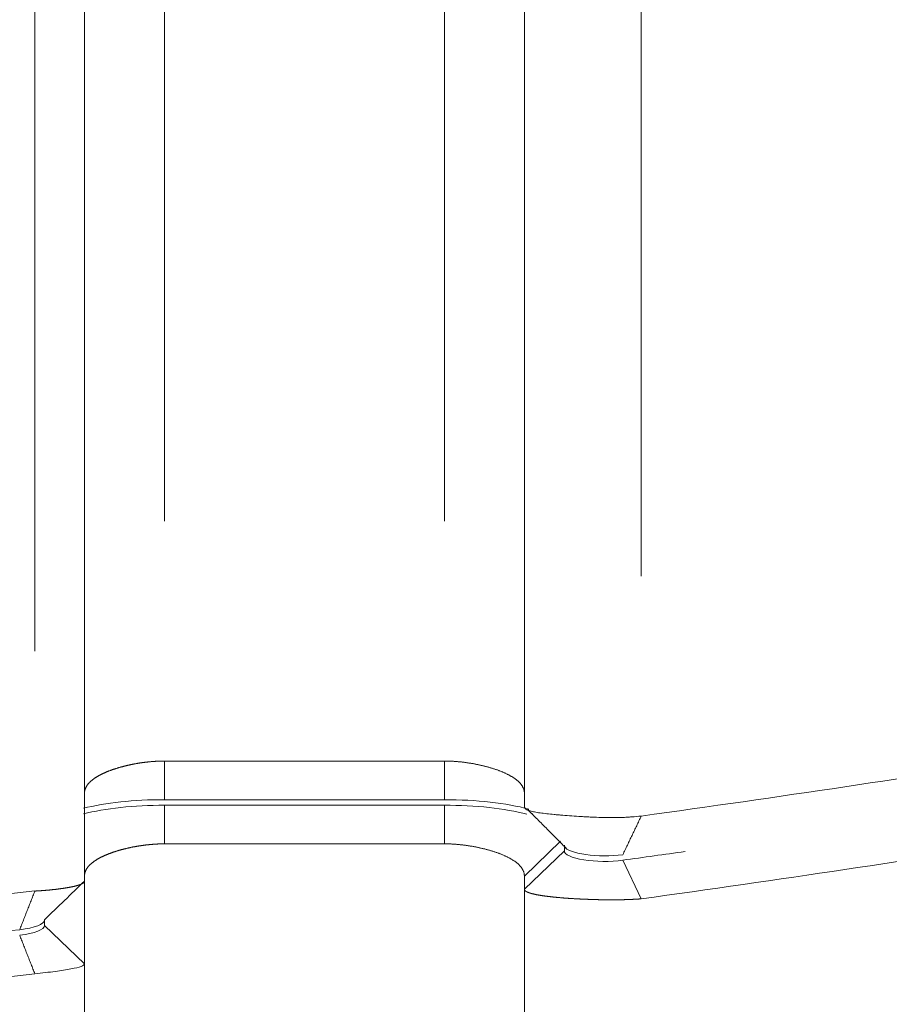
# Model space of a CAD drawing. Header units: millimetres. Extents: x 25069 to 61396, y 8621 to 21558.
# Tile 528 of 656: x 57344 to 57355, y 14482 to 14494. Entities that reach past the tile are written whole.
import ezdxf

# ---------------------------------------------------------------- set-up
doc = ezdxf.new("R2010")
doc.units = ezdxf.units.MM
doc.layers.add('10', color=7, linetype='Continuous')

msp = doc.modelspace()

# ---------------------------------------------------------------- linework, layer by layer
at = {"layer": '10', "color": 7, "linetype": 'Continuous', "lineweight": 20}
for p, q in [((57345.8, 14560.913), (57345.8, 14487.839)), ((57344.8, 14484.44), (57344.8, 14560.494)), ((57349.3, 14487.84), (57349.3, 14560.18)), ((57350.3, 14557.015), (57350.3, 14484.44)), ((57344.18, 14486.215), (57344.18, 14554.272)), ((57344.8, 14554.272), (57344.8, 14483.338)), ((57350.3, 14484.271), (57350.3, 14554.272)), ((57351.762, 14554.272), (57351.762, 14487.153)), ((57345.8, 14484.839), (57349.3, 14484.839)), ((57349.3, 14484.356), (57345.798, 14484.356)), ((57345.8, 14484.287), (57345.8, 14483.804)), ((57345.8, 14484.287), (57349.3, 14484.287)), ((57349.3, 14484.287), (57349.3, 14483.804)), ((57349.3, 14483.804), (57345.8, 14483.804)), ((57350.75, 14483.836), (57350.3, 14483.402)), ((57350.8, 14483.788), (57350.8, 14483.719)), ((57350.8, 14483.719), (57350.3, 14483.236)), ((57351.531, 14483.6), (57351.762, 14483.117)), ((57344.8, 14357.15), (57344.8, 14483.404)), ((57350.3, 14360.629), (57350.3, 14483.404)), ((57350.3, 14483.236), (57350.3, 14483.402)), ((57344.8, 14483.338), (57344.8, 14482.302)), ((57350.3, 14363.372), (57350.3, 14483.236)), ((57344.3, 14482.785), (57344.3, 14482.855)), ((57344.3, 14482.785), (57344.8, 14482.302)), ((57344.8, 14482.302), (57344.8, 14363.372))]:
    msp.add_line(p, q, dxfattribs=at)
msp.add_ellipse((57308.675, 14504.254), major_axis=(90.347, 0), ratio=0.258819, start_param=5.071964, end_param=5.113981, dxfattribs=at)
for points, knots in [([(57351.762, 14484.152), (57353.462, 14484.387), (57355.155, 14484.64), (57358.515, 14485.182), (57360.184, 14485.471), (57363.483, 14486.084), (57365.115, 14486.409), (57368.329, 14487.094), (57369.912, 14487.454), (57373.015, 14488.211), (57374.535, 14488.607), (57377.5, 14489.435), (57378.944, 14489.867), (57381.741, 14490.766), (57383.094, 14491.234), (57385.045, 14491.962), (57385.682, 14492.209), (57386.616, 14492.587), (57387.078, 14492.777), (57387.607, 14493.003), (57387.869, 14493.116), (57388, 14493.173), (57388.065, 14493.201), (57388.097, 14493.215), (57388.114, 14493.222), (57388.122, 14493.226), (57388.126, 14493.228), (57388.128, 14493.229), (57388.129, 14493.229), (57388.129, 14493.229), (57388.129, 14493.229), (57388.13, 14493.23), (57389.101, 14493.656), (57390.053, 14494.104), (57391.898, 14495.043), (57392.791, 14495.534), (57394.067, 14496.303), (57394.896, 14496.826), (57396.068, 14497.643), (57396.793, 14498.21), (57397.314, 14498.642), (57397.568, 14498.861), (57397.854, 14499.119), (57397.994, 14499.249), (57398.064, 14499.315), (57398.098, 14499.347), (57398.116, 14499.364), (57398.124, 14499.372), (57398.128, 14499.376), (57398.131, 14499.378), (57398.132, 14499.379), (57398.132, 14499.379), (57398.132, 14499.38), (57398.133, 14499.38), (57398.133, 14499.38), (57398.133, 14499.38), (57398.133, 14499.38), (57398.323, 14499.561), (57398.516, 14499.754), (57398.906, 14500.163), (57399.101, 14500.38), (57399.487, 14500.838), (57399.677, 14501.078), (57400.044, 14501.584), (57400.221, 14501.848), (57400.553, 14502.402), (57400.708, 14502.69), (57400.988, 14503.291), (57401.113, 14503.604), (57401.32, 14504.252), (57401.404, 14504.589), (57401.519, 14505.286), (57401.55, 14505.646), (57401.55, 14506.018)], [0, 0, 0, 0, 0.0625, 0.0625, 0.125, 0.125, 0.1875, 0.1875, 0.25, 0.25, 0.3125, 0.3125, 0.375, 0.375, 0.4375, 0.4375, 0.46875, 0.46875, 0.484375, 0.492187, 0.496094, 0.498047, 0.499023, 0.499512, 0.499756, 0.499878, 0.499939, 0.499969, 0.499985, 0.499992, 0.499992, 0.5, 0.5, 0.5625, 0.5625, 0.625, 0.625, 0.65625, 0.6875, 0.71875, 0.71875, 0.734375, 0.742187, 0.746094, 0.748047, 0.749023, 0.749512, 0.749756, 0.749878, 0.749939, 0.749969, 0.749985, 0.749992, 0.749996, 0.749998, 0.749998, 0.75, 0.75, 0.78125, 0.78125, 0.8125, 0.8125, 0.84375, 0.84375, 0.875, 0.875, 0.90625, 0.90625, 0.9375, 0.9375, 0.96875, 0.96875, 1, 1, 1, 1]), ([(57401.55, 14504.983), (57401.55, 14504.611), (57401.519, 14504.25), (57401.404, 14503.554), (57401.32, 14503.217), (57401.113, 14502.569), (57400.988, 14502.256), (57400.709, 14501.655), (57400.553, 14501.367), (57400.221, 14500.814), (57400.044, 14500.549), (57399.677, 14500.043), (57399.487, 14499.803), (57399.101, 14499.345), (57398.906, 14499.128), (57398.614, 14498.821), (57398.517, 14498.722), (57398.372, 14498.577), (57398.3, 14498.506), (57398.216, 14498.424), (57398.174, 14498.384), (57398.154, 14498.364), (57398.143, 14498.355), (57398.138, 14498.35), (57398.135, 14498.347), (57398.134, 14498.346), (57398.133, 14498.345), (57398.133, 14498.345), (57398.133, 14498.345), (57398.133, 14498.345), (57398.133, 14498.345), (57398.133, 14498.345), (57398.133, 14498.345), (57397.819, 14498.045), (57397.156, 14497.458), (57396.068, 14496.608), (57394.897, 14495.791), (57394.068, 14495.268), (57392.792, 14494.499), (57391.899, 14494.008), (57390.515, 14493.304), (57390.046, 14493.074), (57389.334, 14492.738), (57388.975, 14492.572), (57388.554, 14492.382), (57388.342, 14492.288), (57388.236, 14492.241), (57388.183, 14492.218), (57388.156, 14492.206), (57388.143, 14492.2), (57388.136, 14492.197), (57388.133, 14492.196), (57388.131, 14492.195), (57388.131, 14492.195), (57388.13, 14492.195), (57388.13, 14492.194), (57388.13, 14492.194), (57386.943, 14491.673), (57385.695, 14491.17), (57383.095, 14490.199), (57381.741, 14489.731), (57378.944, 14488.831), (57377.5, 14488.4), (57374.536, 14487.572), (57373.016, 14487.175), (57369.913, 14486.419), (57368.33, 14486.059), (57365.116, 14485.374), (57363.484, 14485.049), (57360.184, 14484.436), (57358.516, 14484.147), (57355.155, 14483.605), (57353.462, 14483.352), (57351.762, 14483.117)], [0, 0, 0, 0, 0.03125, 0.03125, 0.0625, 0.0625, 0.09375, 0.09375, 0.125, 0.125, 0.15625, 0.15625, 0.1875, 0.1875, 0.21875, 0.21875, 0.234375, 0.234375, 0.242187, 0.246094, 0.248047, 0.249023, 0.249512, 0.249756, 0.249878, 0.249939, 0.249969, 0.249985, 0.249992, 0.249996, 0.249998, 0.249998, 0.25, 0.25, 0.28125, 0.3125, 0.34375, 0.375, 0.375, 0.4375, 0.4375, 0.46875, 0.46875, 0.484375, 0.492187, 0.496094, 0.498047, 0.499023, 0.499512, 0.499756, 0.499878, 0.499939, 0.499969, 0.499985, 0.499992, 0.499992, 0.5, 0.5, 0.5625, 0.5625, 0.625, 0.625, 0.6875, 0.6875, 0.75, 0.75, 0.8125, 0.8125, 0.875, 0.875, 0.9375, 0.9375, 1, 1, 1, 1]), ([(57344.8, 14484.437), (57344.8, 14484.439), (57344.8, 14484.443), (57344.801, 14484.449), (57344.801, 14484.455), (57344.802, 14484.461), (57344.803, 14484.467), (57344.805, 14484.473), (57344.806, 14484.479), (57344.808, 14484.485), (57344.81, 14484.491), (57344.812, 14484.496), (57344.814, 14484.502), (57344.817, 14484.508), (57344.819, 14484.513), (57344.822, 14484.519), (57344.825, 14484.524), (57344.829, 14484.53), (57344.832, 14484.535), (57344.836, 14484.541), (57344.84, 14484.546), (57344.844, 14484.551), (57344.848, 14484.556), (57344.853, 14484.561), (57344.857, 14484.567), (57344.862, 14484.572), (57344.867, 14484.577), (57344.872, 14484.582), (57344.878, 14484.587), (57344.883, 14484.591), (57344.889, 14484.596), (57344.895, 14484.601), (57344.9, 14484.606), (57344.907, 14484.61), (57344.913, 14484.615), (57344.919, 14484.62), (57344.926, 14484.624), (57344.932, 14484.629), (57344.939, 14484.633), (57344.946, 14484.638), (57344.953, 14484.642), (57344.96, 14484.646), (57344.967, 14484.65), (57344.975, 14484.655), (57344.982, 14484.659), (57344.99, 14484.663), (57344.997, 14484.667), (57345.005, 14484.671), (57345.013, 14484.675), (57345.021, 14484.679), (57345.029, 14484.683), (57345.037, 14484.687), (57345.046, 14484.69), (57345.054, 14484.694), (57345.062, 14484.698), (57345.071, 14484.701), (57345.08, 14484.705), (57345.088, 14484.709), (57345.097, 14484.712), (57345.106, 14484.716), (57345.115, 14484.719), (57345.124, 14484.722), (57345.133, 14484.726), (57345.142, 14484.729), (57345.151, 14484.732), (57345.16, 14484.735), (57345.169, 14484.738), (57345.179, 14484.741), (57345.188, 14484.744), (57345.197, 14484.747), (57345.207, 14484.75), (57345.216, 14484.753), (57345.226, 14484.756), (57345.235, 14484.759), (57345.245, 14484.762), (57345.255, 14484.764), (57345.264, 14484.767), (57345.274, 14484.769), (57345.284, 14484.772), (57345.293, 14484.775), (57345.303, 14484.777), (57345.313, 14484.779), (57345.322, 14484.782), (57345.332, 14484.784), (57345.342, 14484.786), (57345.352, 14484.789), (57345.362, 14484.791), (57345.371, 14484.793), (57345.381, 14484.795), (57345.391, 14484.797), (57345.401, 14484.799), (57345.411, 14484.801), (57345.42, 14484.803), (57345.43, 14484.805), (57345.44, 14484.806), (57345.45, 14484.808), (57345.459, 14484.81), (57345.469, 14484.811), (57345.479, 14484.813), (57345.489, 14484.815), (57345.498, 14484.816), (57345.508, 14484.818), (57345.518, 14484.819), (57345.527, 14484.82), (57345.537, 14484.822), (57345.547, 14484.823), (57345.556, 14484.824), (57345.566, 14484.825), (57345.575, 14484.826), (57345.585, 14484.827), (57345.594, 14484.828), (57345.603, 14484.829), (57345.613, 14484.83), (57345.622, 14484.831), (57345.632, 14484.832), (57345.641, 14484.833), (57345.65, 14484.834), (57345.659, 14484.834), (57345.668, 14484.835), (57345.678, 14484.836), (57345.687, 14484.836), (57345.696, 14484.837), (57345.705, 14484.837), (57345.714, 14484.838), (57345.722, 14484.838), (57345.731, 14484.838), (57345.74, 14484.838), (57345.749, 14484.839), (57345.758, 14484.839), (57345.766, 14484.839), (57345.775, 14484.839), (57345.783, 14484.839), (57345.792, 14484.839), (57345.798, 14484.839), (57345.8, 14484.839)], [0, 0, 0, 0, 0.010139, 0.020237, 0.030295, 0.040312, 0.050288, 0.060223, 0.070118, 0.079972, 0.089786, 0.099559, 0.109292, 0.118984, 0.128635, 0.138246, 0.147817, 0.157347, 0.166837, 0.176287, 0.185696, 0.195065, 0.204393, 0.213682, 0.22293, 0.232138, 0.241306, 0.250434, 0.259521, 0.268569, 0.277577, 0.286544, 0.295472, 0.304359, 0.313207, 0.322015, 0.330783, 0.339511, 0.3482, 0.356849, 0.365458, 0.374027, 0.382557, 0.391047, 0.399498, 0.407909, 0.416281, 0.424613, 0.432906, 0.44116, 0.449374, 0.457549, 0.465685, 0.473781, 0.481839, 0.489857, 0.497837, 0.505777, 0.513678, 0.521541, 0.529364, 0.537149, 0.544895, 0.552603, 0.560271, 0.567901, 0.575493, 0.583046, 0.59056, 0.598037, 0.605474, 0.612874, 0.620235, 0.627558, 0.634844, 0.642091, 0.6493, 0.656471, 0.663604, 0.670699, 0.677757, 0.684777, 0.691759, 0.698704, 0.705612, 0.712482, 0.719314, 0.72611, 0.732868, 0.739589, 0.746273, 0.752921, 0.759531, 0.766105, 0.772641, 0.779142, 0.785605, 0.792033, 0.798423, 0.804778, 0.811096, 0.817379, 0.823625, 0.829835, 0.83601, 0.842149, 0.848252, 0.85432, 0.860352, 0.866349, 0.872311, 0.878238, 0.88413, 0.889987, 0.895809, 0.901597, 0.90735, 0.913068, 0.918753, 0.924403, 0.930019, 0.935602, 0.941151, 0.946666, 0.952147, 0.957596, 0.963011, 0.968393, 0.973742, 0.979058, 0.984342, 0.989594, 0.994813, 1, 1, 1, 1]), ([(57345.8, 14484.839), (57345.8, 14484.678), (57345.8, 14484.517), (57345.8, 14484.356), (57345.8, 14484.356), (57345.8, 14484.356)], [0, 0, 0, 0, 0.999963, 0.999963, 1, 1, 1, 1]), ([(57349.3, 14484.839), (57349.305, 14484.839), (57349.315, 14484.839), (57349.33, 14484.839), (57349.346, 14484.839), (57349.361, 14484.838), (57349.377, 14484.838), (57349.392, 14484.837), (57349.408, 14484.837), (57349.424, 14484.836), (57349.44, 14484.834), (57349.456, 14484.833), (57349.473, 14484.832), (57349.489, 14484.83), (57349.506, 14484.829), (57349.522, 14484.827), (57349.539, 14484.825), (57349.556, 14484.823), (57349.573, 14484.82), (57349.59, 14484.818), (57349.607, 14484.815), (57349.624, 14484.813), (57349.641, 14484.81), (57349.658, 14484.807), (57349.675, 14484.804), (57349.693, 14484.8), (57349.71, 14484.797), (57349.727, 14484.793), (57349.744, 14484.79), (57349.762, 14484.786), (57349.779, 14484.782), (57349.796, 14484.777), (57349.813, 14484.773), (57349.83, 14484.769), (57349.847, 14484.764), (57349.864, 14484.759), (57349.881, 14484.754), (57349.897, 14484.749), (57349.914, 14484.744), (57349.93, 14484.739), (57349.947, 14484.733), (57349.963, 14484.728), (57349.979, 14484.722), (57349.994, 14484.716), (57350.01, 14484.71), (57350.025, 14484.703), (57350.04, 14484.697), (57350.055, 14484.691), (57350.069, 14484.684), (57350.084, 14484.677), (57350.098, 14484.67), (57350.111, 14484.663), (57350.125, 14484.656), (57350.137, 14484.648), (57350.15, 14484.641), (57350.162, 14484.633), (57350.174, 14484.625), (57350.185, 14484.617), (57350.196, 14484.609), (57350.207, 14484.601), (57350.217, 14484.592), (57350.226, 14484.584), (57350.235, 14484.575), (57350.244, 14484.566), (57350.252, 14484.557), (57350.259, 14484.548), (57350.266, 14484.538), (57350.273, 14484.529), (57350.278, 14484.519), (57350.283, 14484.51), (57350.288, 14484.5), (57350.292, 14484.49), (57350.295, 14484.479), (57350.297, 14484.469), (57350.299, 14484.459), (57350.3, 14484.448), (57350.3, 14484.441), (57350.3, 14484.437)], [0, 0, 0, 0, 0.009151, 0.018401, 0.027753, 0.037205, 0.046761, 0.056419, 0.066181, 0.076048, 0.08602, 0.096098, 0.106283, 0.116576, 0.126976, 0.137485, 0.148103, 0.158831, 0.16967, 0.180619, 0.19168, 0.202853, 0.214138, 0.225536, 0.237047, 0.248672, 0.260412, 0.272266, 0.284235, 0.29632, 0.30852, 0.320837, 0.333271, 0.345821, 0.358489, 0.371274, 0.384178, 0.3972, 0.41034, 0.4236, 0.436979, 0.450477, 0.464095, 0.477833, 0.491692, 0.505671, 0.519771, 0.533992, 0.548334, 0.562798, 0.577384, 0.592092, 0.606922, 0.621875, 0.63695, 0.652148, 0.667469, 0.682913, 0.698481, 0.714173, 0.729988, 0.745927, 0.761991, 0.778178, 0.794491, 0.810927, 0.827489, 0.844176, 0.860987, 0.877924, 0.894986, 0.912174, 0.929487, 0.946927, 0.964492, 0.982183, 1, 1, 1, 1]), ([(57350.3, 14484.271), (57350.3, 14484.263), (57350.303, 14484.256), (57350.314, 14484.243), (57350.322, 14484.237), (57350.338, 14484.228), (57350.344, 14484.226), (57350.357, 14484.22), (57350.365, 14484.218), (57350.388, 14484.211), (57350.407, 14484.207), (57350.438, 14484.201), (57350.449, 14484.199), (57350.472, 14484.195), (57350.484, 14484.193), (57350.523, 14484.188), (57350.578, 14484.181), (57350.64, 14484.175), (57350.69, 14484.17), (57350.708, 14484.168), (57350.743, 14484.165), (57350.761, 14484.164), (57350.815, 14484.159), (57350.891, 14484.154), (57350.971, 14484.148), (57351.033, 14484.144), (57351.053, 14484.143), (57351.095, 14484.141), (57351.116, 14484.14), (57351.179, 14484.137), (57351.222, 14484.135), (57351.287, 14484.134), (57351.308, 14484.133), (57351.351, 14484.133), (57351.373, 14484.133), (57351.437, 14484.133), (57351.479, 14484.133), (57351.542, 14484.135), (57351.563, 14484.136), (57351.604, 14484.138), (57351.624, 14484.14), (57351.685, 14484.144), (57351.724, 14484.148), (57351.762, 14484.152)], [0, 0, 0, 0, 0.0625, 0.0625, 0.125, 0.125, 0.15625, 0.15625, 0.1875, 0.1875, 0.25, 0.25, 0.28125, 0.28125, 0.3125, 0.3125, 0.375, 0.4375, 0.4375, 0.46875, 0.46875, 0.5, 0.5, 0.5625, 0.625, 0.625, 0.65625, 0.65625, 0.6875, 0.6875, 0.75, 0.75, 0.78125, 0.78125, 0.8125, 0.8125, 0.875, 0.875, 0.90625, 0.90625, 0.9375, 0.9375, 1, 1, 1, 1]), ([(57345.8, 14483.804), (57345.798, 14483.804), (57345.792, 14483.804), (57345.783, 14483.804), (57345.775, 14483.804), (57345.766, 14483.804), (57345.758, 14483.804), (57345.749, 14483.803), (57345.74, 14483.803), (57345.731, 14483.803), (57345.722, 14483.803), (57345.714, 14483.802), (57345.705, 14483.802), (57345.696, 14483.801), (57345.687, 14483.801), (57345.678, 14483.8), (57345.668, 14483.8), (57345.659, 14483.799), (57345.65, 14483.798), (57345.641, 14483.798), (57345.632, 14483.797), (57345.622, 14483.796), (57345.613, 14483.795), (57345.603, 14483.794), (57345.594, 14483.793), (57345.585, 14483.792), (57345.575, 14483.791), (57345.566, 14483.79), (57345.556, 14483.789), (57345.547, 14483.788), (57345.537, 14483.786), (57345.527, 14483.785), (57345.518, 14483.784), (57345.508, 14483.782), (57345.498, 14483.781), (57345.489, 14483.779), (57345.479, 14483.778), (57345.469, 14483.776), (57345.459, 14483.774), (57345.45, 14483.773), (57345.44, 14483.771), (57345.43, 14483.769), (57345.42, 14483.767), (57345.411, 14483.766), (57345.401, 14483.764), (57345.391, 14483.762), (57345.381, 14483.76), (57345.371, 14483.758), (57345.362, 14483.755), (57345.352, 14483.753), (57345.342, 14483.751), (57345.332, 14483.749), (57345.322, 14483.746), (57345.313, 14483.744), (57345.303, 14483.742), (57345.293, 14483.739), (57345.284, 14483.737), (57345.274, 14483.734), (57345.264, 14483.732), (57345.255, 14483.729), (57345.245, 14483.726), (57345.235, 14483.724), (57345.226, 14483.721), (57345.216, 14483.718), (57345.207, 14483.715), (57345.197, 14483.712), (57345.188, 14483.709), (57345.179, 14483.706), (57345.169, 14483.703), (57345.16, 14483.7), (57345.151, 14483.697), (57345.142, 14483.694), (57345.133, 14483.69), (57345.124, 14483.687), (57345.115, 14483.684), (57345.106, 14483.68), (57345.097, 14483.677), (57345.088, 14483.673), (57345.08, 14483.67), (57345.071, 14483.666), (57345.062, 14483.663), (57345.054, 14483.659), (57345.046, 14483.655), (57345.037, 14483.651), (57345.029, 14483.648), (57345.021, 14483.644), (57345.013, 14483.64), (57345.005, 14483.636), (57344.997, 14483.632), (57344.99, 14483.628), (57344.982, 14483.624), (57344.975, 14483.619), (57344.967, 14483.615), (57344.96, 14483.611), (57344.953, 14483.607), (57344.946, 14483.602), (57344.939, 14483.598), (57344.932, 14483.593), (57344.926, 14483.589), (57344.919, 14483.584), (57344.913, 14483.58), (57344.907, 14483.575), (57344.9, 14483.57), (57344.895, 14483.566), (57344.889, 14483.561), (57344.883, 14483.556), (57344.878, 14483.551), (57344.872, 14483.546), (57344.867, 14483.541), (57344.862, 14483.536), (57344.857, 14483.531), (57344.853, 14483.526), (57344.848, 14483.521), (57344.844, 14483.516), (57344.84, 14483.511), (57344.836, 14483.505), (57344.832, 14483.5), (57344.829, 14483.495), (57344.825, 14483.489), (57344.822, 14483.484), (57344.819, 14483.478), (57344.817, 14483.473), (57344.814, 14483.467), (57344.812, 14483.461), (57344.81, 14483.455), (57344.808, 14483.45), (57344.806, 14483.444), (57344.805, 14483.438), (57344.803, 14483.432), (57344.802, 14483.426), (57344.801, 14483.42), (57344.801, 14483.414), (57344.8, 14483.408), (57344.8, 14483.404), (57344.8, 14483.402)], [0, 0, 0, 0, 0.005187, 0.010406, 0.015658, 0.020942, 0.026258, 0.031607, 0.036989, 0.042404, 0.047853, 0.053334, 0.058849, 0.064398, 0.069981, 0.075597, 0.081247, 0.086932, 0.09265, 0.098403, 0.104191, 0.110013, 0.11587, 0.121762, 0.127689, 0.133651, 0.139648, 0.14568, 0.151748, 0.157851, 0.16399, 0.170165, 0.176375, 0.182621, 0.188904, 0.195222, 0.201577, 0.207967, 0.214395, 0.220858, 0.227359, 0.233895, 0.240469, 0.247079, 0.253727, 0.260411, 0.267132, 0.27389, 0.280686, 0.287518, 0.294388, 0.301296, 0.308241, 0.315223, 0.322243, 0.329301, 0.336396, 0.343529, 0.3507, 0.357909, 0.365156, 0.372442, 0.379765, 0.387126, 0.394526, 0.401963, 0.40944, 0.416954, 0.424507, 0.432099, 0.439729, 0.447397, 0.455105, 0.462851, 0.470636, 0.478459, 0.486322, 0.494223, 0.502163, 0.510143, 0.518161, 0.526219, 0.534315, 0.542451, 0.550626, 0.55884, 0.567094, 0.575387, 0.583719, 0.592091, 0.600502, 0.608953, 0.617443, 0.625973, 0.634542, 0.643151, 0.6518, 0.660489, 0.669217, 0.677985, 0.686793, 0.695641, 0.704528, 0.713456, 0.722423, 0.731431, 0.740479, 0.749566, 0.758694, 0.767862, 0.77707, 0.786318, 0.795607, 0.804935, 0.814304, 0.823713, 0.833163, 0.842653, 0.852183, 0.861754, 0.871365, 0.881016, 0.890708, 0.900441, 0.910214, 0.920028, 0.929882, 0.939777, 0.949712, 0.959688, 0.969705, 0.979763, 0.989861, 1, 1, 1, 1]), ([(57350.3, 14483.402), (57350.3, 14483.405), (57350.3, 14483.413), (57350.299, 14483.423), (57350.297, 14483.434), (57350.295, 14483.444), (57350.292, 14483.454), (57350.288, 14483.464), (57350.283, 14483.474), (57350.278, 14483.484), (57350.273, 14483.494), (57350.266, 14483.503), (57350.259, 14483.512), (57350.252, 14483.522), (57350.244, 14483.531), (57350.235, 14483.54), (57350.226, 14483.548), (57350.217, 14483.557), (57350.207, 14483.565), (57350.196, 14483.574), (57350.185, 14483.582), (57350.174, 14483.59), (57350.162, 14483.598), (57350.15, 14483.605), (57350.137, 14483.613), (57350.125, 14483.62), (57350.111, 14483.628), (57350.098, 14483.635), (57350.084, 14483.642), (57350.069, 14483.649), (57350.055, 14483.655), (57350.04, 14483.662), (57350.025, 14483.668), (57350.01, 14483.674), (57349.994, 14483.681), (57349.979, 14483.686), (57349.963, 14483.692), (57349.947, 14483.698), (57349.93, 14483.703), (57349.914, 14483.709), (57349.897, 14483.714), (57349.881, 14483.719), (57349.864, 14483.724), (57349.847, 14483.729), (57349.83, 14483.733), (57349.813, 14483.738), (57349.796, 14483.742), (57349.779, 14483.746), (57349.762, 14483.75), (57349.744, 14483.754), (57349.727, 14483.758), (57349.71, 14483.762), (57349.693, 14483.765), (57349.675, 14483.768), (57349.658, 14483.772), (57349.641, 14483.775), (57349.624, 14483.777), (57349.607, 14483.78), (57349.59, 14483.783), (57349.573, 14483.785), (57349.556, 14483.787), (57349.539, 14483.79), (57349.522, 14483.791), (57349.506, 14483.793), (57349.489, 14483.795), (57349.473, 14483.797), (57349.456, 14483.798), (57349.44, 14483.799), (57349.424, 14483.8), (57349.408, 14483.801), (57349.392, 14483.802), (57349.377, 14483.803), (57349.361, 14483.803), (57349.346, 14483.804), (57349.33, 14483.804), (57349.315, 14483.804), (57349.305, 14483.804), (57349.3, 14483.804)], [0, 0, 0, 0, 0.017817, 0.035508, 0.053073, 0.070513, 0.087826, 0.105014, 0.122076, 0.139013, 0.155824, 0.172511, 0.189073, 0.205509, 0.221822, 0.238009, 0.254073, 0.270012, 0.285827, 0.301519, 0.317087, 0.332531, 0.347852, 0.36305, 0.378125, 0.393078, 0.407908, 0.422616, 0.437202, 0.451666, 0.466008, 0.480229, 0.494329, 0.508308, 0.522167, 0.535905, 0.549523, 0.563021, 0.5764, 0.58966, 0.6028, 0.615822, 0.628726, 0.641511, 0.654179, 0.666729, 0.679163, 0.69148, 0.70368, 0.715765, 0.727734, 0.739588, 0.751328, 0.762953, 0.774464, 0.785862, 0.797147, 0.80832, 0.819381, 0.83033, 0.841169, 0.851897, 0.862515, 0.873024, 0.883424, 0.893717, 0.903902, 0.91398, 0.923952, 0.933819, 0.943581, 0.953239, 0.962795, 0.972247, 0.981599, 0.990849, 1, 1, 1, 1]), ([(57344.18, 14483.214), (57344.183, 14483.214), (57344.188, 14483.214), (57344.196, 14483.215), (57344.204, 14483.215), (57344.212, 14483.216), (57344.22, 14483.216), (57344.228, 14483.217), (57344.236, 14483.217), (57344.244, 14483.218), (57344.252, 14483.218), (57344.26, 14483.219), (57344.269, 14483.219), (57344.277, 14483.22), (57344.285, 14483.221), (57344.294, 14483.221), (57344.302, 14483.222), (57344.31, 14483.223), (57344.319, 14483.223), (57344.327, 14483.224), (57344.335, 14483.225), (57344.344, 14483.226), (57344.352, 14483.226), (57344.361, 14483.227), (57344.369, 14483.228), (57344.378, 14483.229), (57344.386, 14483.23), (57344.395, 14483.231), (57344.403, 14483.232), (57344.412, 14483.233), (57344.42, 14483.233), (57344.429, 14483.234), (57344.437, 14483.235), (57344.445, 14483.236), (57344.454, 14483.237), (57344.462, 14483.238), (57344.471, 14483.239), (57344.479, 14483.241), (57344.487, 14483.242), (57344.496, 14483.243), (57344.504, 14483.244), (57344.512, 14483.245), (57344.52, 14483.246), (57344.528, 14483.247), (57344.536, 14483.248), (57344.544, 14483.25), (57344.552, 14483.251), (57344.56, 14483.252), (57344.568, 14483.253), (57344.576, 14483.255), (57344.584, 14483.256), (57344.591, 14483.257), (57344.599, 14483.259), (57344.606, 14483.26), (57344.614, 14483.261), (57344.621, 14483.263), (57344.629, 14483.264), (57344.636, 14483.266), (57344.643, 14483.267), (57344.65, 14483.269), (57344.657, 14483.27), (57344.663, 14483.271), (57344.67, 14483.273), (57344.677, 14483.275), (57344.683, 14483.276), (57344.689, 14483.278), (57344.695, 14483.279), (57344.701, 14483.281), (57344.707, 14483.283), (57344.713, 14483.284), (57344.719, 14483.286), (57344.724, 14483.288), (57344.73, 14483.289), (57344.735, 14483.291), (57344.74, 14483.293), (57344.744, 14483.294), (57344.749, 14483.296), (57344.754, 14483.298), (57344.758, 14483.3), (57344.762, 14483.302), (57344.766, 14483.303), (57344.77, 14483.305), (57344.773, 14483.307), (57344.777, 14483.309), (57344.78, 14483.311), (57344.783, 14483.313), (57344.786, 14483.315), (57344.788, 14483.317), (57344.79, 14483.319), (57344.792, 14483.321), (57344.794, 14483.323), (57344.796, 14483.325), (57344.797, 14483.327), (57344.798, 14483.329), (57344.799, 14483.331), (57344.8, 14483.333), (57344.8, 14483.335), (57344.8, 14483.337), (57344.8, 14483.338)], [0, 0, 0, 0, 0.007152, 0.014372, 0.021661, 0.029018, 0.036444, 0.043938, 0.0515, 0.059131, 0.066831, 0.074599, 0.082435, 0.09034, 0.098313, 0.106355, 0.114466, 0.122645, 0.130893, 0.13921, 0.147595, 0.156048, 0.164571, 0.173162, 0.181821, 0.19055, 0.199347, 0.208213, 0.217147, 0.22615, 0.235222, 0.244363, 0.253572, 0.262851, 0.272198, 0.281613, 0.291098, 0.300651, 0.310273, 0.319964, 0.329724, 0.339553, 0.34945, 0.359417, 0.369452, 0.379556, 0.389729, 0.399971, 0.410282, 0.420661, 0.43111, 0.441627, 0.452213, 0.462869, 0.473593, 0.484386, 0.495248, 0.506179, 0.517179, 0.528247, 0.539385, 0.550592, 0.561868, 0.573212, 0.584626, 0.596109, 0.60766, 0.619281, 0.63097, 0.642729, 0.654557, 0.666453, 0.678419, 0.690454, 0.702557, 0.71473, 0.726972, 0.739282, 0.751662, 0.764111, 0.776629, 0.789216, 0.801872, 0.814597, 0.827391, 0.840254, 0.853186, 0.866188, 0.879258, 0.892397, 0.905606, 0.918884, 0.93223, 0.945646, 0.959131, 0.972685, 0.986308, 1, 1, 1, 1]), ([(57351.762, 14483.117), (57351.759, 14483.117), (57351.754, 14483.116), (57351.745, 14483.116), (57351.736, 14483.115), (57351.727, 14483.114), (57351.718, 14483.114), (57351.71, 14483.113), (57351.701, 14483.113), (57351.691, 14483.112), (57351.682, 14483.112), (57351.673, 14483.111), (57351.664, 14483.111), (57351.654, 14483.11), (57351.645, 14483.11), (57351.635, 14483.109), (57351.626, 14483.109), (57351.616, 14483.109), (57351.606, 14483.108), (57351.596, 14483.108), (57351.586, 14483.108), (57351.576, 14483.107), (57351.566, 14483.107), (57351.556, 14483.107), (57351.546, 14483.106), (57351.536, 14483.106), (57351.526, 14483.106), (57351.515, 14483.106), (57351.505, 14483.106), (57351.494, 14483.105), (57351.484, 14483.105), (57351.473, 14483.105), (57351.463, 14483.105), (57351.452, 14483.105), (57351.441, 14483.105), (57351.43, 14483.105), (57351.419, 14483.105), (57351.408, 14483.105), (57351.398, 14483.105), (57351.386, 14483.105), (57351.375, 14483.105), (57351.364, 14483.105), (57351.353, 14483.105), (57351.342, 14483.105), (57351.331, 14483.105), (57351.319, 14483.105), (57351.308, 14483.105), (57351.297, 14483.105), (57351.285, 14483.105), (57351.274, 14483.106), (57351.262, 14483.106), (57351.251, 14483.106), (57351.239, 14483.106), (57351.228, 14483.106), (57351.216, 14483.107), (57351.204, 14483.107), (57351.193, 14483.107), (57351.181, 14483.108), (57351.169, 14483.108), (57351.157, 14483.108), (57351.146, 14483.109), (57351.134, 14483.109), (57351.122, 14483.109), (57351.11, 14483.11), (57351.098, 14483.11), (57351.087, 14483.111), (57351.075, 14483.111), (57351.063, 14483.112), (57351.051, 14483.112), (57351.039, 14483.113), (57351.028, 14483.113), (57351.016, 14483.114), (57351.004, 14483.114), (57350.992, 14483.115), (57350.98, 14483.115), (57350.968, 14483.116), (57350.957, 14483.117), (57350.945, 14483.117), (57350.933, 14483.118), (57350.922, 14483.119), (57350.91, 14483.119), (57350.898, 14483.12), (57350.887, 14483.121), (57350.875, 14483.122), (57350.863, 14483.122), (57350.852, 14483.123), (57350.84, 14483.124), (57350.829, 14483.125), (57350.818, 14483.126), (57350.806, 14483.126), (57350.795, 14483.127), (57350.784, 14483.128), (57350.772, 14483.129), (57350.761, 14483.13), (57350.75, 14483.131), (57350.739, 14483.132), (57350.728, 14483.133), (57350.717, 14483.134), (57350.707, 14483.135), (57350.696, 14483.136), (57350.685, 14483.137), (57350.675, 14483.138), (57350.664, 14483.139), (57350.654, 14483.14), (57350.644, 14483.141), (57350.633, 14483.143), (57350.623, 14483.144), (57350.613, 14483.145), (57350.603, 14483.146), (57350.593, 14483.147), (57350.584, 14483.148), (57350.574, 14483.15), (57350.565, 14483.151), (57350.555, 14483.152), (57350.546, 14483.154), (57350.537, 14483.155), (57350.528, 14483.156), (57350.519, 14483.158), (57350.51, 14483.159), (57350.502, 14483.16), (57350.493, 14483.162), (57350.485, 14483.163), (57350.477, 14483.164), (57350.469, 14483.166), (57350.461, 14483.167), (57350.453, 14483.169), (57350.445, 14483.17), (57350.438, 14483.172), (57350.431, 14483.173), (57350.424, 14483.175), (57350.417, 14483.177), (57350.41, 14483.178), (57350.403, 14483.18), (57350.397, 14483.181), (57350.391, 14483.183), (57350.385, 14483.185), (57350.379, 14483.186), (57350.373, 14483.188), (57350.368, 14483.19), (57350.362, 14483.191), (57350.357, 14483.193), (57350.352, 14483.195), (57350.348, 14483.197), (57350.343, 14483.198), (57350.339, 14483.2), (57350.335, 14483.202), (57350.331, 14483.204), (57350.327, 14483.206), (57350.324, 14483.208), (57350.321, 14483.209), (57350.318, 14483.211), (57350.315, 14483.213), (57350.313, 14483.215), (57350.31, 14483.217), (57350.308, 14483.219), (57350.306, 14483.221), (57350.305, 14483.223), (57350.303, 14483.225), (57350.302, 14483.227), (57350.301, 14483.229), (57350.301, 14483.231), (57350.3, 14483.234), (57350.3, 14483.235), (57350.3, 14483.236)], [0, 0, 0, 0, 0.0047, 0.009418, 0.014154, 0.018909, 0.023682, 0.028473, 0.033282, 0.03811, 0.042955, 0.04782, 0.052702, 0.057603, 0.062523, 0.06746, 0.072417, 0.077391, 0.082384, 0.087396, 0.092426, 0.097475, 0.102542, 0.107627, 0.112731, 0.117854, 0.122995, 0.128155, 0.133334, 0.138531, 0.143747, 0.148981, 0.154234, 0.159506, 0.164797, 0.170106, 0.175434, 0.18078, 0.186146, 0.19153, 0.196933, 0.202354, 0.207795, 0.213254, 0.218732, 0.224229, 0.229745, 0.23528, 0.240834, 0.246406, 0.251997, 0.257608, 0.263237, 0.268885, 0.274552, 0.280238, 0.285943, 0.291667, 0.29741, 0.303172, 0.308953, 0.314753, 0.320572, 0.32641, 0.332267, 0.338143, 0.344039, 0.349953, 0.355886, 0.361839, 0.36781, 0.373801, 0.379811, 0.38584, 0.391888, 0.397956, 0.404042, 0.410148, 0.416272, 0.422417, 0.42858, 0.434762, 0.440964, 0.447185, 0.453425, 0.459684, 0.465963, 0.472261, 0.478578, 0.484914, 0.49127, 0.497645, 0.504039, 0.510453, 0.516886, 0.523338, 0.52981, 0.5363, 0.542811, 0.54934, 0.555889, 0.562458, 0.569045, 0.575652, 0.582279, 0.588925, 0.59559, 0.602275, 0.608979, 0.615702, 0.622445, 0.629208, 0.635989, 0.642791, 0.649611, 0.656452, 0.663311, 0.67019, 0.677089, 0.684007, 0.690945, 0.697902, 0.704878, 0.711875, 0.71889, 0.725925, 0.73298, 0.740054, 0.747148, 0.754261, 0.761394, 0.768547, 0.775719, 0.78291, 0.790121, 0.797352, 0.804602, 0.811872, 0.819161, 0.826471, 0.833799, 0.841147, 0.848515, 0.855903, 0.86331, 0.870737, 0.878183, 0.885649, 0.893135, 0.90064, 0.908165, 0.91571, 0.923274, 0.930858, 0.938462, 0.946085, 0.953728, 0.961391, 0.969073, 0.976775, 0.984497, 0.992239, 1, 1, 1, 1]), ([(57344.18, 14482.178), (57344.271, 14482.189), (57344.357, 14482.199), (57344.509, 14482.22), (57344.576, 14482.23), (57344.686, 14482.251), (57344.728, 14482.261), (57344.786, 14482.282), (57344.8, 14482.292), (57344.8, 14482.302)], [0, 0, 0, 0, 0.25, 0.25, 0.5, 0.5, 0.75, 0.75, 1, 1, 1, 1])]:
    msp.add_open_spline(points, degree=3, knots=knots, dxfattribs=at)
for points, degree in [([(57349.3, 14484.839), (57349.3, 14484.356)], 1), ([(57344.786, 14484.18), (57345.059, 14484.247), (57345.42, 14484.289), (57345.8, 14484.287)], 3), ([(57345.798, 14484.356), (57345.42, 14484.359), (57345.06, 14484.317), (57344.787, 14484.249)], 3), ([(57350.355, 14484.239), (57350.078, 14484.312), (57349.7, 14484.359), (57349.3, 14484.356)], 3), ([(57349.3, 14484.287), (57349.688, 14484.289), (57350.057, 14484.246), (57350.332, 14484.175)], 3), ([(57350.339, 14484.236), (57350.833, 14483.739)], 1), ([(57350.349, 14484.224), (57350.403, 14484.172)], 1), ([(57351.762, 14484.152), (57351.531, 14483.669)], 1), ([(57351.531, 14483.669), (57351.237, 14483.624), (57350.835, 14483.683), (57350.802, 14483.771)], 3), ([(57350.8, 14483.719), (57350.784, 14483.622), (57351.219, 14483.551), (57351.531, 14483.6)], 3), ([(57351.531, 14483.6), (57351.792, 14483.636), (57352.051, 14483.672), (57352.31, 14483.709)], 3), ([(57344.8, 14483.338), (57344.634, 14483.177), (57344.467, 14483.016), (57344.3, 14482.855)], 3), ([(57340.642, 14482.849), (57341.831, 14482.965), (57343.011, 14483.086), (57344.18, 14483.215)], 3), ([(57344.18, 14483.214), (57343.99, 14482.731)], 1), ([(57344.3, 14482.855), (57344.303, 14482.802), (57344.175, 14482.75), (57343.99, 14482.731)], 3), ([(57343.99, 14482.661), (57344.175, 14482.681), (57344.303, 14482.732), (57344.3, 14482.785)], 3), ([(57343.99, 14482.661), (57344.18, 14482.179)], 1), ([(57344.18, 14482.179), (57343.011, 14482.05), (57341.831, 14481.928), (57340.642, 14481.813)], 3)]:
    msp.add_open_spline(points, degree=degree, dxfattribs=at)

doc.saveas('drawing.dxf')
